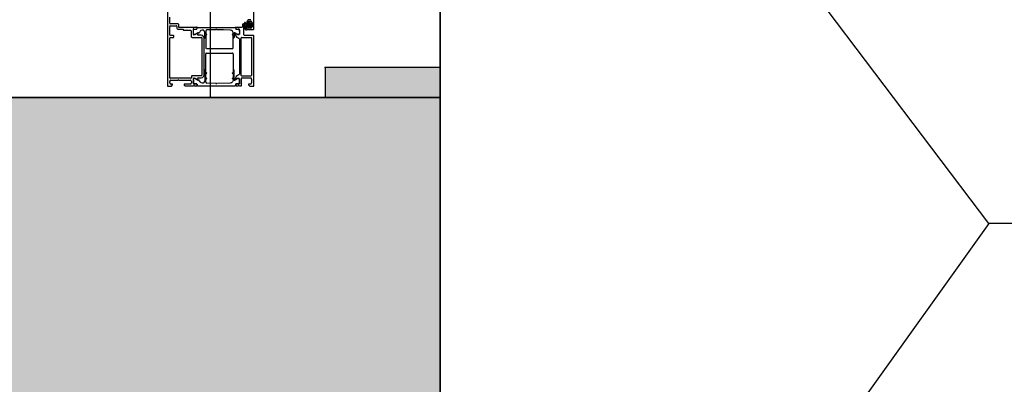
# Model space of a CAD drawing. Extents: x 2 to 87, y -108 to 11.
# Tile 317 of 352: x 49.662 to 50.518, y -31.3 to -30.983. Entities that reach past the tile are written whole.
import ezdxf

# ---------------------------------------------------------------- set-up
doc = ezdxf.new("R2010")
doc.units = 0
doc.header["$MEASUREMENT"] = 0
doc.linetypes.add('$BER_SCHNITTEBENE_1_2_', pattern=[1.001, 0.001, -1])
doc.linetypes.add('DOT', pattern=[0.25, 0, -0.25])
for name, color, linetype in [('10', 7, 'CONTINUOUS'), ('13', 7, 'CONTINUOUS'), ('18', 7, 'CONTINUOUS'), ('2', 7, 'CONTINUOUS'), ('25', 7, 'CONTINUOUS'), ('32', 7, 'CONTINUOUS'), ('6', 7, 'CONTINUOUS'), ('8', 7, 'CONTINUOUS')]:
    doc.layers.add(name, color=color, linetype=linetype)

msp = doc.modelspace()

# ---------------------------------------------------------------- linework, layer by layer
at = {"layer": '10', "color": 7, "linetype": 'Continuous'}
for p, q in [((50.5048, -31.1602), (49.9178, -30.3838)), ((50.5048, -31.1602), (49.9319, -31.9606)), ((50.7548, -31.1602), (50.5048, -31.1602))]:
    msp.add_line(p, q, dxfattribs=at)
at = {"layer": '13', "color": 62, "linetype": 'Continuous'}
msp.add_line((49.8276, -29.8927), (49.8276, -31.0507), dxfattribs=at)
at = {"layer": '18', "color": 1, "linetype": 'DOT'}
msp.add_lwpolyline([(49.6276, -29.8927), (50.0276, -29.8927), (50.0276, -31.0507), (49.6276, -31.0507)], close=True, dxfattribs=at)
at = {"layer": '2', "color": 62, "linetype": 'Continuous'}
for p, q in [((50.0276, -29.9217), (50.0276, -31.0247)), ((50.0276, -31.0507), (49.6276, -31.0507)), ((50.0276, -31.5907), (50.0276, -31.0507))]:
    msp.add_line(p, q, dxfattribs=at)
at = {"layer": '25', "color": 62, "linetype": 'Continuous'}
for p, q in [((50.0276, -31.0247), (49.9276, -31.0247)), ((49.9276, -31.0247), (49.9276, -31.0507)), ((50.0276, -31.0247), (50.0276, -31.0507)), ((49.6276, -31.0507), (50.0276, -31.0507)), ((50.0276, -31.0507), (49.9276, -31.0507)), ((50.0276, -31.0507), (50.0276, -31.5907))]:
    msp.add_line(p, q, dxfattribs=at)
for p in [(49.9276, -31.0247), (50.0276, -31.0507)]:
    msp.add_point(p, dxfattribs=at)
for points in [[(49.9276, -31.0247), (49.9276, -31.0247), (50.0276, -31.0247)], [(49.9276, -31.0247), (49.9276, -31.0507), (50.0276, -31.0507)], [(49.9276, -31.0247), (50.0276, -31.0247), (50.0276, -31.0507)], [(49.6276, -31.0507), (49.6276, -31.0507), (50.0276, -31.0507)], [(49.6276, -31.0507), (49.6276, -31.5907), (50.0276, -31.5907)], [(49.6276, -31.0507), (50.0276, -31.0507), (50.0276, -31.5907)], [(49.9276, -31.0507), (50.0276, -31.0507), (50.0276, -31.0507)]]:
    msp.add_solid(points, dxfattribs=at)
at = {"layer": '32', "color": 62, "linetype": 'Continuous'}
for p, q in [((49.8656, -30.9912), (49.8656, -30.8942)), ((49.7926, -30.9862), (49.7926, -30.9808)), ((49.7999, -30.9867), (49.7931, -30.9867)), ((49.8558, -30.9872), (49.8558, -30.9892)), ((49.8566, -30.9867), (49.8563, -30.9867)), ((49.8571, -30.9962), (49.8571, -30.9872)), ((49.8606, -30.9836), (49.8606, -30.9849)), ((49.8606, -30.9842), (49.8606, -30.9858)), ((49.8608, -30.986), (49.8617, -30.986)), ((49.8631, -30.9831), (49.8611, -30.9831)), ((49.8614, -30.9871), (49.8614, -30.9883)), ((49.8624, -30.9868), (49.8617, -30.9868)), ((49.8622, -30.9856), (49.863, -30.986)), ((49.8631, -30.9862), (49.8631, -30.9892)), ((49.8641, -30.9854), (49.8641, -30.9894)), ((49.7926, -30.9963), (49.7926, -30.9889)), ((49.7931, -30.9884), (49.7982, -30.9884)), ((49.7956, -30.9968), (49.7931, -30.9968)), ((49.7987, -30.9889), (49.7987, -30.9904)), ((49.8126, -30.9897), (49.8081, -30.9897)), ((49.8111, -30.9927), (49.8111, -30.9975)), ((49.8133, -30.9899), (49.8129, -30.9899)), ((49.8131, -30.9952), (49.8131, -30.9918)), ((49.816, -30.9897), (49.8136, -30.9897)), ((49.8136, -30.9913), (49.816, -30.9913)), ((49.8163, -30.991), (49.8163, -30.99)), ((49.8163, -30.991), (49.8163, -30.9902)), ((49.8168, -30.9897), (49.8494, -30.9897)), ((49.8169, -30.9961), (49.8169, -30.9949)), ((49.8176, -30.9946), (49.8172, -30.9946)), ((49.82, -30.9966), (49.8174, -30.9966)), ((49.819, -30.9931), (49.8185, -30.9941)), ((49.821, -30.9921), (49.8207, -30.9921)), ((49.8231, -30.9986), (49.8231, -30.9941)), ((49.8239, -30.993), (49.8239, -30.9954)), ((49.8239, -30.9966), (49.8239, -30.9986)), ((49.824, -30.993), (49.824, -30.9954)), ((49.824, -30.9966), (49.824, -31.0076)), ((49.8242, -30.9957), (49.8244, -30.9957)), ((49.8242, -30.9957), (49.8244, -30.9957)), ((49.8244, -30.9963), (49.8242, -30.9963)), ((49.8244, -30.9964), (49.8242, -30.9964)), ((49.8328, -30.9917), (49.8249, -30.992)), ((49.8328, -30.9918), (49.8249, -30.992)), ((49.8455, -30.9921), (49.8335, -30.9917)), ((49.8455, -30.9921), (49.8335, -30.9918)), ((49.8473, -30.9957), (49.8475, -30.9957)), ((49.8473, -30.9957), (49.8475, -30.9957)), ((49.8475, -30.9963), (49.8473, -30.9963)), ((49.8475, -30.9964), (49.8473, -30.9964)), ((49.8477, -31.0076), (49.8477, -30.9966)), ((49.8478, -30.9986), (49.8478, -30.9966)), ((49.8486, -30.9948), (49.8486, -30.9986)), ((49.849, -30.9946), (49.8488, -30.9946)), ((49.8499, -30.99), (49.8499, -30.991)), ((49.8499, -30.9902), (49.8499, -30.991)), ((49.8521, -30.9897), (49.8502, -30.9897)), ((49.8502, -30.9913), (49.8526, -30.9913)), ((49.8528, -30.9899), (49.8524, -30.9899)), ((49.8553, -30.9897), (49.8531, -30.9897)), ((49.8531, -30.9918), (49.8531, -30.9952)), ((49.8651, -30.9967), (49.8576, -30.9967)), ((49.8604, -30.9919), (49.8594, -30.9919)), ((49.8606, -30.9896), (49.8606, -30.9917)), ((49.8606, -30.9899), (49.8606, -30.9912)), ((49.8618, -30.9894), (49.8608, -30.9894)), ((49.8611, -30.9917), (49.8651, -30.9917)), ((49.8617, -30.9886), (49.8624, -30.9886)), ((49.863, -30.9893), (49.8623, -30.9898)), ((49.7926, -31.0335), (49.7926, -30.999)), ((49.7931, -30.9985), (49.7956, -30.9985)), ((49.7961, -30.998), (49.7961, -30.9973)), ((49.8121, -30.9985), (49.8201, -30.9985)), ((49.8206, -30.999), (49.8206, -31.0312)), ((49.8225, -31.0311), (49.8225, -30.9991)), ((49.8531, -30.9997), (49.8531, -31.0305)), ((49.8548, -31.0315), (49.8548, -30.9989)), ((49.8553, -30.9984), (49.8631, -30.9984)), ((49.8636, -30.9989), (49.8636, -31.0315)), ((49.824, -31.0289), (49.824, -31.0126)), ((49.8244, -31.0081), (49.8473, -31.0081)), ((49.8244, -31.0121), (49.8473, -31.0121)), ((49.8477, -31.0126), (49.8477, -31.0289)), ((49.8231, -31.0269), (49.8231, -31.0361)), ((49.8239, -31.0289), (49.8239, -31.0269)), ((49.8239, -31.0336), (49.8239, -31.0301)), ((49.824, -31.0336), (49.824, -31.0301)), ((49.8244, -31.0291), (49.8242, -31.0291)), ((49.8244, -31.0292), (49.8242, -31.0292)), ((49.8242, -31.0298), (49.8244, -31.0298)), ((49.8242, -31.0298), (49.8244, -31.0298)), ((49.8475, -31.0291), (49.8473, -31.0291)), ((49.8475, -31.0292), (49.8473, -31.0292)), ((49.8473, -31.0298), (49.8475, -31.0298)), ((49.8473, -31.0298), (49.8475, -31.0298)), ((49.8477, -31.0301), (49.8477, -31.0336)), ((49.8478, -31.0269), (49.8478, -31.0289)), ((49.8478, -31.0301), (49.8478, -31.0336)), ((49.8486, -31.0354), (49.8486, -31.0269)), ((49.7926, -31.038), (49.7926, -31.0367)), ((49.8109, -31.034), (49.7931, -31.034)), ((49.7936, -31.0357), (49.7996, -31.0357)), ((49.8006, -31.0357), (49.8104, -31.0357)), ((49.8114, -31.0327), (49.8114, -31.0335)), ((49.8114, -31.0367), (49.8114, -31.038)), ((49.8201, -31.0317), (49.8124, -31.0317)), ((49.8131, -31.0351), (49.8131, -31.0384)), ((49.8136, -31.0389), (49.816, -31.0389)), ((49.8169, -31.0355), (49.8146, -31.0342)), ((49.8163, -31.0402), (49.8163, -31.0392)), ((49.8163, -31.0392), (49.8163, -31.04)), ((49.8169, -31.0353), (49.8169, -31.0341)), ((49.8176, -31.0356), (49.8172, -31.0356)), ((49.8174, -31.0336), (49.82, -31.0336)), ((49.819, -31.0371), (49.8185, -31.0361)), ((49.821, -31.0381), (49.8207, -31.0381)), ((49.8239, -31.0372), (49.8239, -31.0348)), ((49.824, -31.0372), (49.824, -31.0348)), ((49.8244, -31.0338), (49.8242, -31.0338)), ((49.8244, -31.0339), (49.8242, -31.0339)), ((49.8242, -31.0345), (49.8244, -31.0345)), ((49.8242, -31.0345), (49.8244, -31.0345)), ((49.8328, -31.0384), (49.8249, -31.0382)), ((49.8328, -31.0385), (49.8249, -31.0382)), ((49.8455, -31.0381), (49.8335, -31.0384)), ((49.8455, -31.0381), (49.8335, -31.0385)), ((49.8475, -31.0338), (49.8473, -31.0338)), ((49.8475, -31.0339), (49.8473, -31.0339)), ((49.8473, -31.0345), (49.8475, -31.0345)), ((49.8473, -31.0345), (49.8475, -31.0345)), ((49.849, -31.0356), (49.8488, -31.0356)), ((49.8516, -31.0342), (49.8493, -31.0355)), ((49.8499, -31.0392), (49.8499, -31.0402)), ((49.8499, -31.04), (49.8499, -31.0392)), ((49.8502, -31.0389), (49.8526, -31.0389)), ((49.8531, -31.0384), (49.8531, -31.0351)), ((49.8551, -31.04), (49.8551, -31.0342)), ((49.8631, -31.032), (49.8553, -31.032)), ((49.8556, -31.0337), (49.8628, -31.0337)), ((49.8638, -31.0347), (49.8638, -31.038)), ((49.8061, -31.0405), (49.8131, -31.0405)), ((49.8134, -31.0403), (49.8138, -31.0403)), ((49.8141, -31.0405), (49.816, -31.0405)), ((49.8168, -31.0405), (49.8494, -31.0405)), ((49.8502, -31.0405), (49.8521, -31.0405)), ((49.8524, -31.0403), (49.8528, -31.0403)), ((49.8531, -31.0405), (49.8546, -31.0405))]:
    msp.add_line(p, q, dxfattribs=at)
for points in [[(49.7906, -30.9722), (49.7906, -31.0407), (49.794, -31.0407), (49.7951, -31.0396), (49.7951, -31.039), (49.7936, -31.039)], [(49.8071, -30.9897), (49.8004, -30.9897), (49.8004, -30.9872)], [(49.8607, -30.9882), (49.8599, -30.9877), (49.8607, -30.9872)], [(49.8608, -30.9868), (49.8606, -30.9863), (49.8602, -30.9864)], [(49.8611, -30.9854), (49.8616, -30.9854), (49.8616, -30.9844), (49.8631, -30.9844)], [(49.7997, -30.9914), (49.8038, -30.9914), (49.8046, -30.9922), (49.8106, -30.9922)], [(49.8131, -30.9957), (49.8131, -30.9914), (49.816, -30.9913)], [(49.8167, -30.9948), (49.8143, -30.9962), (49.8136, -30.9962)], [(49.817, -30.9947), (49.8146, -30.996), (49.8139, -30.996)], [(49.8477, -30.9954), (49.8477, -30.9942), (49.8471, -30.9931)], [(49.8478, -30.9954), (49.8478, -30.9942), (49.8472, -30.9931)], [(49.8523, -30.996), (49.8516, -30.996), (49.8492, -30.9947)], [(49.8526, -30.9962), (49.8519, -30.9962), (49.8495, -30.9948)], [(49.8502, -30.9913), (49.853, -30.9913), (49.8531, -30.9957)], [(49.8601, -30.989), (49.8606, -30.9891), (49.8608, -30.9886)], [(49.8631, -30.9904), (49.8616, -30.9904), (49.8616, -30.9894), (49.8611, -30.9894)], [(49.8628, -31.039), (49.8611, -31.039), (49.8611, -31.0396), (49.8622, -31.0407), (49.8656, -31.0407), (49.8656, -30.9972)], [(49.8104, -31.039), (49.8051, -31.039), (49.8051, -31.0395)], [(49.816, -31.0389), (49.8132, -31.0389), (49.8131, -31.0345)], [(49.8136, -31.034), (49.8143, -31.034), (49.8167, -31.0354)], [(49.8477, -31.0348), (49.8477, -31.036), (49.8471, -31.0371)], [(49.8478, -31.0348), (49.8478, -31.036), (49.8472, -31.0371)], [(49.8495, -31.0354), (49.8519, -31.034), (49.8526, -31.034)], [(49.8531, -31.0345), (49.8531, -31.0388), (49.8502, -31.0389)]]:
    msp.add_lwpolyline(points, dxfattribs=at)
for centre, radius, start, end in [((49.79305, -30.98615), 0.0005, 179.99838, 269.99807), ((49.79305, -30.98885), 0.0005, 90.00487, 179.99948), ((49.79815, -30.98885), 0.0005, 359.99839, 90.00161), ((49.79985, -30.98715), 0.0005, 0.00033, 90.00002), ((49.85625, -30.98715), 0.0005, 90.00087, 179.99822), ((49.85655, -30.98715), 0.0005, 359.99827, 90.00344), ((49.8632, -30.98807), 0.00602, 155.97374, 214.65041), ((49.85802, -30.98575), 0.000351, 65.87995, 157.49268), ((49.86277, -30.98798), 0.00491, 154.84362, 214.20674), ((49.85802, -30.98575), 0.000351, 334.26714, 65.87987), ((49.86909, -30.98792), 0.01, 162.35279, 195.19495), ((49.86053, -30.98517), 0.00101, 89.6119, 164.12939), ((49.86945, -30.98793), 0.00965, 173.11152, 184.32767), ((49.86037, -30.98683), 0.0005, 110.32642, 173.11149), ((49.86074, -30.98574), 0.000198, 179.70048, 270.58472), ((49.86105, -30.98355), 0.0005, 89.99918, 180.00082), ((49.86105, -30.98485), 0.0005, 180.00328, 269.99672), ((49.86052, -30.98691), 0.0003, 299.2635, 24.61551), ((49.86052, -30.98838), 0.0003, 334.74629, 60.73688), ((49.86163, -30.98705), 0.0003, 89.99905, 179.99992), ((49.86163, -30.98825), 0.0003, 179.99992, 269.99962), ((49.86169, -30.98573), 0.000203, 270.46869, 359.24385), ((49.86209, -30.98577), 0.000202, 63.80118, 169.32922), ((49.86479, -30.98765), 0.00262, 159.9157, 200.08461), ((49.86284, -30.98616), 0.000195, 358.63965, 64.2272), ((49.86305, -30.98535), 0.001, 359.99947, 90.00053), ((49.79305, -30.99625), 0.0005, 179.99822, 270.00006), ((49.79555, -30.99725), 0.0005, 359.99957, 90.00044), ((49.79965, -30.99035), 0.001, 180.00305, 269.99649), ((49.80755, -30.98913), 0.000725, 226.39481, 313.60519), ((49.81055, -30.99265), 0.0005, 359.9939, 90.00083), ((49.81282, -30.98957), 0.000279, 196.41993, 271.16454), ((49.81317, -30.99135), 0.00012, 89.99996, 180.00004), ((49.81355, -30.99565), 0.0005, 179.99652, 270.00268), ((49.81356, -30.99176), 0.0005, 89.99209, 180), ((49.81386, -30.99515), 0.0008, 179.99996, 270.00004), ((49.81328, -30.98957), 0.000279, 268.83715, 343.57539), ((49.81593, -30.98995), 0.0003, 359.99996, 90.00004), ((49.81593, -30.99093), 0.0003, 269.99996, 0.00004), ((49.81596, -30.99096), 0.0003, 269.99203, 359.99994), ((49.81676, -30.99015), 0.0005, 89.99996, 180.00004), ((49.81671, -30.99489), 0.000139, 3.39454, 114.05585), ((49.81735, -30.99605), 0.0005, 179.98649, 269.99518), ((49.81717, -30.99504), 0.0005, 89.99996, 118.99995), ((49.81754, -30.99354), 0.001, 270.00003, 329.99999), ((49.82072, -30.99405), 0.002, 91.72295, 150.00006), ((49.81995, -30.99905), 0.0025, 359.99996, 90.00004), ((49.82106, -30.99404), 0.002, 360, 91.87961), ((49.82486, -30.99292), 0.001, 91.87964, 179.99995), ((49.82416, -30.99535), 0.0003, 179.99996, 270.00004), ((49.82416, -30.99655), 0.0003, 89.99996, 180.00004), ((49.82486, -30.99292), 0.00095, 91.87967, 179.99998), ((49.82416, -30.99535), 0.00025, 179.99996, 270.00004), ((49.82416, -30.99655), 0.00025, 89.99996, 180.00004), ((49.82436, -30.99595), 0.00035, 270, 90), ((49.82436, -30.99595), 0.0003, 270, 90), ((49.83309, -31.00165), 0.01, 88.12038, 91.87963), ((49.83309, -31.00165), 0.00995, 88.12046, 91.87971), ((49.84538, -30.99405), 0.002, 29.99994, 88.27705), ((49.84538, -30.99405), 0.00195, 29.99996, 88.27901), ((49.84724, -30.99595), 0.00035, 90, 270), ((49.84724, -30.99595), 0.0003, 90, 270), ((49.84744, -30.99535), 0.00025, 269.99996, 0.00004), ((49.84744, -30.99535), 0.0003, 269.99996, 0.00004), ((49.84744, -30.99655), 0.0003, 359.99996, 90.00004), ((49.84744, -30.99655), 0.00025, 359.99996, 90.00004), ((49.84754, -30.99419), 0.00015, 359.99992, 29.99981), ((49.84754, -30.99419), 0.0002, 0.0001, 29.99999), ((49.84874, -30.99474), 0.0002, 89.99996, 180.00004), ((49.84894, -30.99504), 0.0005, 60.99999, 89.99998), ((49.84939, -30.99489), 0.000138, 60.0001, 185.6227), ((49.85423, -30.99441), 0.005, 185.62261, 252.25155), ((49.84934, -30.99015), 0.0005, 359.99996, 90.00004), ((49.85014, -30.99096), 0.0003, 179.99996, 270.00787), ((49.85017, -30.98995), 0.0003, 89.99996, 180.00004), ((49.85017, -30.99093), 0.0003, 179.99996, 270.00004), ((49.85232, -30.98957), 0.000279, 196.42461, 271.16285), ((49.85224, -30.99515), 0.0008, 269.99996, 0.00004), ((49.85254, -30.99176), 0.0005, 360, 90.00791), ((49.85255, -30.99565), 0.0005, 269.99996, 0.00004), ((49.85278, -30.98957), 0.000279, 268.83546, 343.58008), ((49.85293, -30.99135), 0.00012, 359.99996, 90.00004), ((49.85525, -30.98915), 0.0005, 269.99647, 0.00262), ((49.85755, -30.99615), 0.0005, 180.00064, 269.99936), ((49.8595, -30.98972), 0.00217, 234.58009, 265.49728), ((49.85906, -30.99059), 0.000381, 204.28354, 5.95201), ((49.86013, -30.98863), 0.0003, 184.32758, 256.25114), ((49.86034, -30.99169), 0.000198, 268.95078, 359.89994), ((49.86074, -30.98954), 0.000198, 89.35598, 180.06877), ((49.86105, -30.98985), 0.0005, 89.99937, 180.00063), ((49.86105, -30.99115), 0.0005, 180.00328, 269.99672), ((49.86171, -30.98954), 0.000199, 0.02779, 90.26173), ((49.86211, -30.98958), 0.000204, 168.57029, 300.46022), ((49.86284, -30.98913), 0.000194, 299.72001, 0.64421), ((49.86305, -30.98935), 0.001, 270.00191, 359.99809), ((49.86505, -30.99115), 0.0005, 270.00237, 359.99854), ((49.86505, -30.99715), 0.0005, 0.00064, 89.99936), ((49.79305, -30.99895), 0.0005, 89.99849, 180.00151), ((49.79555, -30.99795), 0.0005, 269.99994, 0.00178), ((49.81205, -30.99745), 0.001, 179.99996, 270.00004), ((49.82005, -30.99895), 0.0005, 0.00348, 89.99652), ((49.82346, -30.99855), 0.0004, 180, 360), ((49.84814, -30.99855), 0.0004, 180, 360), ((49.85255, -30.99965), 0.0005, 359.99998, 72.25161), ((49.85525, -30.99885), 0.0005, 89.99996, 180.00004), ((49.86305, -30.99885), 0.0005, 0.00614, 89.99821), ((49.82436, -31.00755), 0.00045, 179.99996, 270.00004), ((49.82436, -31.01255), 0.00045, 89.99996, 180.00004), ((49.84724, -31.00755), 0.00045, 269.99996, 0.00004), ((49.84724, -31.01255), 0.00045, 359.99996, 90.00004), ((49.81995, -31.03105), 0.0025, 269.99996, 0.00004), ((49.82005, -31.03115), 0.0005, 270.0047, 359.99794), ((49.82346, -31.02685), 0.0004, 360, 180), ((49.82416, -31.02885), 0.0003, 179.99996, 270.00004), ((49.82416, -31.03005), 0.0003, 89.99996, 180.00004), ((49.82416, -31.02885), 0.00025, 179.99996, 270.00004), ((49.82416, -31.03005), 0.00025, 89.99996, 180.00004), ((49.82436, -31.02945), 0.00035, 270, 90), ((49.82436, -31.02945), 0.0003, 270, 90), ((49.84724, -31.02945), 0.00035, 90, 270), ((49.84724, -31.02945), 0.0003, 90, 270), ((49.84744, -31.02885), 0.00025, 269.99996, 0.00004), ((49.84744, -31.02885), 0.0003, 269.99996, 0.00004), ((49.84744, -31.03005), 0.0003, 359.99996, 90.00004), ((49.84744, -31.03005), 0.00025, 359.99996, 90.00004), ((49.84814, -31.02685), 0.0004, 360, 180), ((49.85423, -31.03569), 0.005, 107.74502, 174.36828), ((49.85255, -31.03045), 0.0005, 287.74486, 0.00084), ((49.79305, -31.03345), 0.0005, 179.99816, 270.00001), ((49.79355, -31.03665), 0.001, 89.99908, 180.00093), ((49.79355, -31.03795), 0.001, 180.00035, 269.99965), ((49.80005, -31.03618), 0.000725, 46.39481, 133.60519), ((49.80605, -31.03945), 0.001, 179.9987, 270.00348), ((49.81035, -31.03665), 0.001, 0.00009, 90.00037), ((49.81035, -31.03795), 0.001, 269.99914, 0.0004), ((49.81085, -31.03345), 0.0005, 269.99996, 0.00004), ((49.81235, -31.03265), 0.001, 89.99986, 180.00014), ((49.81355, -31.03445), 0.0005, 89.99878, 180.00122), ((49.81317, -31.03875), 0.00012, 179.99996, 270.00004), ((49.81406, -31.03501), 0.001, 60.00001, 180.6805), ((49.81356, -31.03833), 0.0005, 179.99966, 270.00034), ((49.81593, -31.03917), 0.0003, 359.99996, 90.00004), ((49.81596, -31.03913), 0.0003, 359.99996, 90.00004), ((49.81671, -31.03521), 0.000139, 245.94092, 356.60869), ((49.81735, -31.03405), 0.0005, 89.99996, 180.00004), ((49.81714, -31.03505), 0.0005, 240.00012, 270.00001), ((49.81754, -31.03655), 0.001, 30.00001, 89.99997), ((49.82072, -31.03605), 0.002, 209.99994, 268.27705), ((49.82106, -31.03606), 0.002, 268.12039, 0), ((49.82416, -31.03355), 0.0003, 179.99996, 270.00004), ((49.82416, -31.03475), 0.0003, 89.99996, 180.00004), ((49.82486, -31.03719), 0.001, 180.00005, 268.12036), ((49.82416, -31.03355), 0.00025, 179.99996, 270.00004), ((49.82416, -31.03475), 0.00025, 89.99996, 180.00004), ((49.82486, -31.03719), 0.00095, 180.00002, 268.12033), ((49.82436, -31.03415), 0.00035, 270, 90), ((49.82436, -31.03415), 0.0003, 270, 90), ((49.83309, -31.02845), 0.01, 268.12038, 271.87963), ((49.83309, -31.02845), 0.00995, 268.12038, 271.87963), ((49.84538, -31.03605), 0.00195, 271.72097, 330.00001), ((49.84538, -31.03605), 0.002, 271.72295, 330.00006), ((49.84724, -31.03415), 0.00035, 90, 270), ((49.84724, -31.03415), 0.0003, 90, 270), ((49.84744, -31.03355), 0.00025, 269.99996, 0.00004), ((49.84744, -31.03355), 0.0003, 269.99996, 0.00004), ((49.84744, -31.03475), 0.0003, 359.99996, 90.00004), ((49.84744, -31.03475), 0.00025, 359.99996, 90.00004), ((49.84754, -31.03592), 0.00015, 330.00019, 0.00008), ((49.84754, -31.03592), 0.0002, 330.00001, 359.9999), ((49.84874, -31.03535), 0.0002, 179.99996, 270.00004), ((49.84896, -31.03505), 0.0005, 269.99999, 299.99988), ((49.84939, -31.03521), 0.000139, 174.36831, 294.06259), ((49.85014, -31.03913), 0.0003, 89.99996, 180.00004), ((49.85017, -31.03917), 0.0003, 89.99996, 180.00004), ((49.85204, -31.03501), 0.001, 359.3195, 119.99999), ((49.85254, -31.03833), 0.0005, 269.99966, 0.00034), ((49.85255, -31.03445), 0.0005, 359.99654, 90.00093), ((49.85293, -31.03875), 0.00012, 269.99996, 0.00004), ((49.85525, -31.03145), 0.0005, 180.00348, 269.99652), ((49.85555, -31.03415), 0.0005, 89.99996, 180.00004), ((49.86275, -31.03465), 0.001, 359.99953, 89.99961), ((49.86275, -31.03795), 0.001, 269.99957, 0.00044), ((49.86305, -31.03145), 0.0005, 269.99211, 0.00354), ((49.81332, -31.04053), 0.000279, 88.83546, 163.58007), ((49.81379, -31.04053), 0.000279, 16.42461, 91.16285), ((49.81593, -31.04015), 0.0003, 269.99996, 0.00004), ((49.81676, -31.03995), 0.0005, 179.99996, 270.00004), ((49.84934, -31.03995), 0.0005, 269.99996, 0.00004), ((49.85017, -31.04015), 0.0003, 179.99996, 270.00004), ((49.85232, -31.04053), 0.000279, 88.83715, 163.57539), ((49.85278, -31.04053), 0.000279, 16.41993, 91.16454), ((49.85455, -31.03995), 0.0005, 269.99996, 0.00004)]:
    msp.add_arc(centre, radius, start, end, dxfattribs=at)
at = {"layer": '6', "color": 62, "linetype": 'Continuous'}
for p, q in [((49.9276, -31.0247), (49.9276, -31.0507)), ((50.0276, -31.0247), (49.9276, -31.0247)), ((50.0276, -31.0507), (50.0276, -31.0247)), ((49.9276, -31.0507), (50.0276, -31.0507))]:
    msp.add_line(p, q, dxfattribs=at)
at = {"layer": '8', "color": 62, "linetype": '$BER_SCHNITTEBENE_1_2_'}
msp.add_line((50.0276, -31.0507), (50.0276, -29.8927), dxfattribs=at)

doc.saveas('drawing.dxf')
